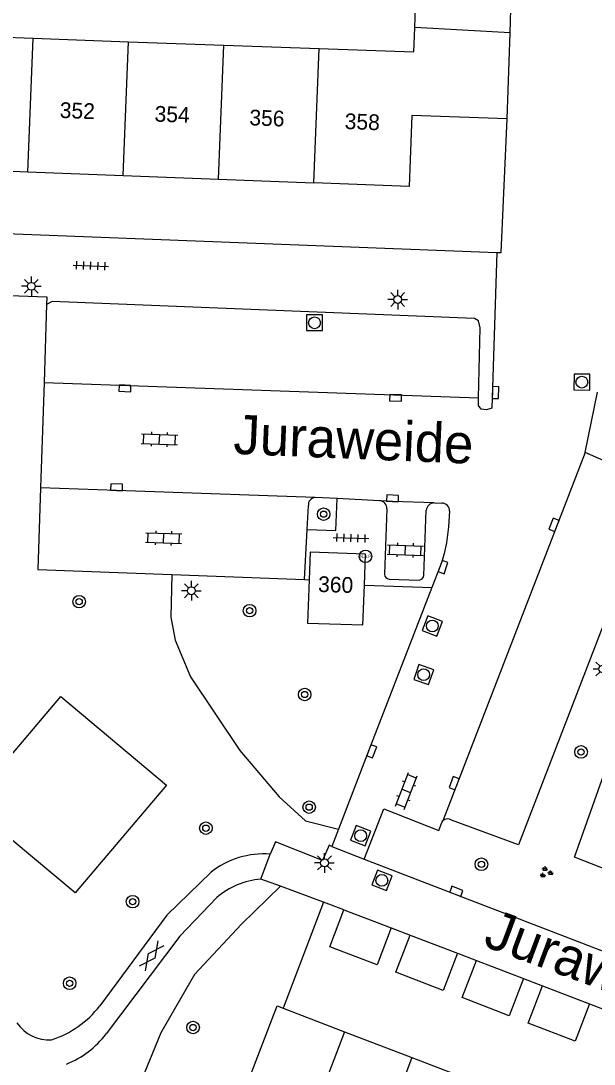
# Model space of a CAD drawing. Extents: x 132994 to 136000, y 393499 to 395512.
# Drawn here: x 134531.9 to 134568.3, y 394229.5 to 394295.8 of the extents above; entities that cross this region are included whole.
import ezdxf

# ---------------------------------------------------------------- set-up
doc = ezdxf.new("R2010")
doc.units = 0
for name, color, linetype in [('gg-afsc-erfafscheiding', 7, 'Continuous'), ('gg-anno-huisnummerreeks BGT', 7, 'Continuous'), ('gg-anno-openbare ruimte label', 7, 'Continuous'), ('gg-bbg-bijgebouw', 7, 'Continuous'), ('gg-bbg-gedigitaliseerde bebouwing', 7, 'Continuous'), ('gg-bbg-gedigitaliseerde bijgebouw', 7, 'Continuous'), ('gg-bbg-hoofdgebouw', 7, 'Continuous'), ('gg-bbg-tussenscheiding', 7, 'Continuous'), ('gg-knt-verharding', 7, 'Continuous'), ('gg-knt-verharding nz', 7, 'Continuous'), ('gt-grn-groengrens', 7, 'Continuous'), ('gt-symb-boom', 7, 'Continuous'), ('gt-symb-gesloten verharding', 7, 'Continuous'), ('gt-symb-groenvak', 7, 'Continuous'), ('gt-symb-hoogtemerk', 7, 'Continuous'), ('gt-symb-klinker verharding', 7, 'Continuous'), ('gt-symb-kolk', 7, 'Continuous'), ('gt-symb-lichtmast', 7, 'Continuous'), ('gt-symb-rioolschacht', 7, 'Continuous'), ('gt-symb-tegel verharding', 7, 'Continuous')]:
    doc.layers.add(name, color=color, linetype=linetype)

# ---------------------------------------------------------------- blocks, each defined once
blk = doc.blocks.new('gt0-KL1')
at = {"layer": 'gt-symb-klinker verharding'}
for p, q in [((-1.15, 0.3), (1.15, 0.3)), ((-1, -0.3), (-1, 0.3)), ((-0.5, 0.3), (-0.5, 0.45)), ((0, -0.3), (0, 0.3)), ((0.5, 0.3), (0.5, 0.45)), ((1, -0.3), (1, 0.3)), ((-1.15, -0.3), (1.15, -0.3)), ((-0.5, -0.45), (-0.5, -0.3)), ((0.5, -0.45), (0.5, -0.3))]:
    blk.add_line(p, q, dxfattribs=at)
blk = doc.blocks.new('gt0-KOLK')
at = {"layer": 'gt-symb-kolk'}
blk.add_lwpolyline([(0, 0), (0.375, 0), (0.375, 0.4), (-0.375, 0.4), (-0.375, 0), (0, 0)], dxfattribs=at)
blk = doc.blocks.new('gt0-BOOM')
at = {"layer": 'gt-symb-boom'}
for radius in [0.4, 0.2]:
    blk.add_circle((0, 0), radius, dxfattribs=at)
blk = doc.blocks.new('gt0-RS')
at = {"layer": 'gt-symb-rioolschacht'}
blk.add_lwpolyline([(-0.5, -0.5), (0.5, -0.5), (0.5, 0.5), (-0.5, 0.5)], close=True, dxfattribs=at)
blk.add_circle((0, 0), 0.375, dxfattribs=at)
blk = doc.blocks.new('gt0-LMAST')
at = {"layer": 'gt-symb-lichtmast'}
for p, q in [((-0.182, 0.173), (-0.447, 0.438)), ((-0.005, 0.246), (-0.005, 0.621)), ((0.172, 0.173), (0.437, 0.438)), ((-0.255, -0.004), (-0.63, -0.004)), ((-0.182, -0.181), (-0.447, -0.446)), ((-0.005, -0.254), (-0.005, -0.629)), ((0.437, -0.446), (0.172, -0.181)), ((0.245, -0.004), (0.62, -0.004))]:
    blk.add_line(p, q, dxfattribs=at)
blk.add_circle((-0.005, -0.004), 0.25, dxfattribs=at)
blk = doc.blocks.new('gt0-TEG1')
at = {"layer": 'gt-symb-tegel verharding'}
for p, q in [((-1.125, 0), (1.125, 0)), ((-0.9, -0.25), (-0.9, 0.25)), ((-0.45, -0.25), (-0.45, 0.25)), ((0, -0.25), (0, 0.25)), ((0.45, -0.25), (0.45, 0.25)), ((0.9, -0.25), (0.9, 0.25))]:
    blk.add_line(p, q, dxfattribs=at)
blk = doc.blocks.new('gt0-HMERK')
at = {"layer": 'gt-symb-hoogtemerk'}
blk.add_circle((0, 0), 0.4, dxfattribs=at)
blk.add_text('N.A.P', height=0.2, dxfattribs=at).set_placement((-0.354, -0.1))
blk = doc.blocks.new('gt0-GESVH1')
at = {"layer": 'gt-symb-gesloten verharding'}
for p, q in [((-0.992, -0.261), (0.008, 0.239)), ((0.008, -0.261), (-0.992, 0.239)), ((0.008, 0.239), (1.008, -0.261)), ((1.008, 0.239), (0.008, -0.261))]:
    blk.add_line(p, q, dxfattribs=at)
blk = doc.blocks.new('gt0-GRVAK')
at = {"layer": 'gt-symb-groenvak'}
for p, q in [((-0.11, 0.189), (-0.228, 0.24)), ((-0.182, 0.153), (0.088, 0.153)), ((-0.091, 0.211), (-0.156, 0.322)), ((-0.047, 0.214), (-0.047, 0.393)), ((-0.004, 0.211), (0.061, 0.322)), ((0.015, 0.189), (0.133, 0.24)), ((0.262, -0.052), (0.197, 0.059)), ((0.305, -0.049), (0.305, 0.13)), ((0.349, -0.052), (0.414, 0.059)), ((-0.245, -0.228), (-0.363, -0.177)), ((-0.318, -0.264), (-0.047, -0.264)), ((-0.226, -0.206), (-0.291, -0.095)), ((-0.183, -0.203), (-0.183, -0.024)), ((-0.139, -0.206), (-0.074, -0.095)), ((-0.12, -0.228), (-0.002, -0.177)), ((0.243, -0.074), (0.125, -0.023)), ((0.17, -0.11), (0.441, -0.11)), ((0.368, -0.074), (0.486, -0.023))]:
    blk.add_line(p, q, dxfattribs=at)

msp = doc.modelspace()

# ---------------------------------------------------------------- linework, layer by layer
at = {"layer": 'gg-afsc-erfafscheiding'}
for p, q in [((134551.115, 394239.789), (134548.553, 394233.053)), ((134552.42, 394239.31), (134551.115, 394239.789))]:
    msp.add_line(p, q, dxfattribs=at)
msp.add_lwpolyline([(134575.321, 394239.415), (134567.065, 394242.639), (134569.385, 394249.162)], dxfattribs=at)
at = {"layer": 'gg-bbg-bijgebouw'}
for p, q in [((134562.972, 394295.055), (134563.07, 394297.848)), ((134552.42, 394239.31), (134555.42, 394238.16)), ((134556.62, 394237.69), (134559.63, 394236.55)), ((134560.84, 394236.08), (134563.82, 394234.93)), ((134565.03, 394234.47), (134568.02, 394233.32))]:
    msp.add_line(p, q, dxfattribs=at)
for points in [[(134555.42, 394238.16), (134554.52, 394235.8), (134551.51, 394236.95), (134552.42, 394239.31)], [(134559.63, 394236.55), (134558.73, 394234.18), (134555.72, 394235.33), (134556.62, 394237.69)], [(134563.82, 394234.93), (134562.91, 394232.57), (134559.93, 394233.72), (134560.84, 394236.08)], [(134568.02, 394233.32), (134567.12, 394230.96), (134564.13, 394232.1), (134565.03, 394234.47)]]:
    msp.add_lwpolyline(points, dxfattribs=at)
at = {"layer": 'gg-bbg-gedigitaliseerde bebouwing'}
for p, q in [((134526.603, 394294.927), (134532.662, 394294.709)), ((134532.662, 394294.709), (134538.721, 394294.491)), ((134538.721, 394294.491), (134544.779, 394294.274)), ((134544.779, 394294.274), (134550.838, 394294.056))]:
    msp.add_line(p, q, dxfattribs=at)
msp.add_lwpolyline([(134550.838, 394294.056), (134556.863, 394293.839), (134556.917, 394295.382)], dxfattribs=at)
at = {"layer": 'gg-bbg-gedigitaliseerde bijgebouw'}
msp.add_line((134556.917, 394295.382), (134557.011, 394298.035), dxfattribs=at)
at = {"layer": 'gg-bbg-hoofdgebouw'}
for p, q in [((134562.78, 394289.59), (134562.972, 394295.055)), ((134526.274, 394286.461), (134532.332, 394286.225)), ((134532.332, 394286.225), (134538.39, 394285.989)), ((134538.39, 394285.989), (134544.448, 394285.753)), ((134544.448, 394285.753), (134550.506, 394285.516)), ((134548.553, 394233.053), (134552.455, 394231.553)), ((134552.455, 394231.553), (134556.74, 394229.907)), ((134556.74, 394229.907), (134561.025, 394228.26))]:
    msp.add_line(p, q, dxfattribs=at)
for points in [[(134562.78, 394289.59), (134556.74, 394289.8), (134556.57, 394285.28), (134550.506, 394285.516)], [(134553.716, 394259.95), (134553.79, 394261.91), (134550.27, 394262.03), (134550.208, 394260.28)], [(134550.208, 394260.28), (134550.11, 394257.53), (134553.62, 394257.42), (134553.716, 394259.95)], [(134544.416, 394223.426), (134548.17, 394233.2), (134548.553, 394233.053)]]:
    msp.add_lwpolyline(points, dxfattribs=at)
at = {"layer": 'gg-bbg-tussenscheiding'}
for p, q in [((134562.972, 394295.055), (134556.917, 394295.382)), ((134532.332, 394286.225), (134532.662, 394294.709)), ((134538.39, 394285.989), (134538.721, 394294.491)), ((134544.448, 394285.753), (134544.779, 394294.274)), ((134550.506, 394285.516), (134550.838, 394294.056)), ((134552.455, 394231.553), (134548.694, 394221.766)), ((134556.74, 394229.907), (134552.98, 394220.121))]:
    msp.add_line(p, q, dxfattribs=at)
at = {"layer": 'gg-knt-verharding'}
for p, q in [((134507.934, 394283.175), (134562.136, 394281.091)), ((134533.524, 394277.789), (134533.361, 394272.83)), ((134533.361, 394272.83), (134533.14, 394266.127)), ((134567.755, 394268.366), (134568.53, 394272.2)), ((134572.337, 394266.338), (134567.755, 394268.366)), ((134550.077, 394263.474), (134550.159, 394265.001)), ((134551.979, 394265.44), (134550.591, 394265.508)), ((134554.674, 394265.307), (134551.979, 394265.44)), ((134558.156, 394265.165), (134558.642, 394265.16)), ((134555.15, 394264.792), (134554.999, 394260.635)), ((134557.496, 394260.545), (134557.647, 394264.702)), ((134549.903, 394260.291), (134550.077, 394263.474)), ((134541.475, 394260.609), (134549.903, 394260.291)), ((134549.903, 394260.291), (134550.208, 394260.28)), ((134555.287, 394260.328), (134557.187, 394260.267)), ((134553.716, 394259.95), (134557.996, 394259.789)), ((134557.996, 394259.789), (134553.997, 394249.446)), ((134553.997, 394249.446), (134552.072, 394244.429)), ((134552.072, 394244.429), (134551.65, 394243.33)), ((134551.65, 394243.33), (134553.696, 394242.522)), ((134547.139, 394241.25), (134547.73, 394242.84)), ((134553.696, 394242.522), (134573.531, 394234.87)), ((134548.376, 394240.795), (134547.139, 394241.25)), ((134551.115, 394239.789), (134548.376, 394240.795)), ((134555.42, 394238.16), (134556.62, 394237.69)), ((134559.63, 394236.55), (134560.84, 394236.08)), ((134563.82, 394234.93), (134565.03, 394234.47)), ((134568.02, 394233.32), (134569.23, 394232.85))]:
    msp.add_line(p, q, dxfattribs=at)
for points in [[(134562.136, 394281.091), (134562.41, 394281.08), (134562.78, 394289.59)], [(134562.136, 394281.091), (134561.823, 394271.199), (134561.481, 394271.087), (134561.134, 394271.124), (134560.977, 394271.365), (134560.962, 394271.859)], [(134523.4, 394278.64), (134533.54, 394278.27), (134533.524, 394277.789)], [(134560.962, 394271.859), (134561.084, 394276.305), (134560.969, 394276.745), (134560.717, 394276.883), (134533.872, 394277.98), (134533.524, 394277.789)], [(134572.337, 394266.338), (134563.52, 394243.43), (134559.259, 394245)], [(134533.14, 394266.127), (134532.97, 394260.93), (134541.475, 394260.609)], [(134550.077, 394263.474), (134551.906, 394263.41), (134551.979, 394265.44)], [(134559.122, 394264.636), (134559.071, 394263.642), (134558.933, 394262.628), (134558.779, 394261.96), (134558.65, 394261.51), (134558.524, 394261.154), (134557.996, 394259.789)], [(134535.338, 394240.386), (134528.611, 394245.996), (134534.416, 394252.853), (134541.151, 394247.23), (134535.338, 394240.386)], [(134553.696, 394242.522), (134554.956, 394245.713), (134558.448, 394244.335)], [(134558.448, 394244.335), (134558.639, 394244.847), (134558.71, 394244.948)], [(134551.65, 394243.33), (134551.47, 394243.42), (134551.05, 394242.43), (134548.06, 394243.62), (134547.73, 394242.84)], [(134543.97, 394241.69), (134541.16, 394238.97), (134536.9, 394233.2)], [(134544.33, 394240.08), (134541.98, 394237.62), (134537.299, 394231.41)]]:
    msp.add_lwpolyline(points, dxfattribs=at)
for centre, radius, start, end in [((134550.601, 394265.062), 0.446, 91.2574, 187.87589), ((134554.641, 394264.799), 0.51, 359.26073, 86.23194), ((134558.145, 394264.666), 0.499, 88.75106, 175.82993), ((134558.64, 394264.677), 0.483, 355.1887, 89.79257), ((134555.319, 394260.647), 0.32, 182.10952, 264.2325), ((134557.175, 394260.591), 0.324, 272.12606, 351.82788), ((134559.014, 394244.66), 0.419, 54.28458, 136.53698), ((134547.331, 394237.422), 5.433, 85.79083, 128.22178), ((134547.521, 394236.375), 4.89, 94.48371, 130.74154), ((134531.968, 394236.948), 6.195, 287.50602, 322.77069), ((134533.658, 394233.465), 2.432, 213.90541, 274.07862), ((134532.571, 394235.001), 5.937, 291.84457, 322.78525)]:
    msp.add_arc(centre, radius, start, end, dxfattribs=at)
at = {"layer": 'gg-knt-verharding nz'}
for p, q in [((134533.361, 394272.83), (134560.962, 394271.859)), ((134567.755, 394268.366), (134558.71, 394244.948))]:
    msp.add_line(p, q, dxfattribs=at)
for points in [[(134550.591, 394265.508), (134537.964, 394265.968), (134533.14, 394266.127)], [(134558.156, 394265.165), (134555.503, 394265.263), (134554.674, 394265.307)]]:
    msp.add_lwpolyline(points, dxfattribs=at)
at = {"layer": 'gt-grn-groengrens'}
for points in [[(134541.475, 394260.609), (134541.416, 394257.896), (134541.698, 394256.452), (134542.674, 394254.107), (134545.8, 394249.436), (134548.306, 394246.487), (134549.967, 394244.956), (134552.072, 394244.429)], [(134548.376, 394240.795), (134545.917, 394238.384), (134542.922, 394235.193), (134540.773, 394231.48), (134539.341, 394227.962), (134537.452, 394222.099), (134537.127, 394220.21), (134537.257, 394218.647), (134538.169, 394216.562), (134540.385, 394215.23)]]:
    msp.add_lwpolyline(points, dxfattribs=at)

# ---------------------------------------------------------------- block references
at = {"layer": 'gt-symb-boom'}
for p in [(134551.127, 394264.453), (134535.59, 394258.89), (134546.422, 394258.316), (134549.922, 394252.988), (134567.485, 394249.339), (134550.206, 394245.827), (134543.643, 394244.489), (134561.155, 394242.198), (134538.985, 394239.819), (134534.987, 394234.633), (134542.83, 394231.817)]:
    msp.add_blockref('gt0-BOOM', p, dxfattribs=at)
at = {"layer": 'gt-symb-gesloten verharding', "rotation": 53.54278990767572}
msp.add_blockref('gt0-GESVH1', (134540.183, 394236.369), dxfattribs=at)
at = {"layer": 'gt-symb-groenvak'}
msp.add_blockref('gt0-GRVAK', (134565.242, 394241.674), dxfattribs=at)
at = {"layer": 'gt-symb-hoogtemerk'}
msp.add_blockref('gt0-HMERK', (134553.785, 394261.77), dxfattribs=at)
at = {"layer": 'gt-symb-klinker verharding'}
for p, rotation in [((134540.697, 394269.209), -2.1783688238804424), ((134540.963, 394262.936), -2.006538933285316), ((134556.323, 394262.168), -2.006538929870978), ((134556.377, 394246.853), 68.90078774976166)]:
    msp.add_blockref('gt0-KL1', p, dxfattribs=dict(at, rotation=rotation))
at = {"layer": 'gt-symb-kolk'}
for p, rotation in [((134538.508, 394272.649), 177.99346107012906), ((134561.851, 394272.187), -91.66111204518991), ((134555.709, 394272.045), 177.99346106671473), ((134537.964, 394265.968), -2.0825652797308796), ((134555.503, 394265.263), -2.106759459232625), ((134565.949, 394263.697), 68.8266684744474), ((134558.524, 394261.154), -109.52463424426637), ((134553.997, 394249.446), -110.86466118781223), ((134559.607, 394247.277), 69.02828943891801), ((134559.486, 394240.288), -21.092554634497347)]:
    msp.add_blockref('gt0-KOLK', p, dxfattribs=dict(at, rotation=rotation))
at = {"layer": 'gt-symb-lichtmast'}
for p in [(134532.558, 394278.942), (134555.838, 394278.104), (134542.726, 394259.587), (134568.879, 394254.614), (134551.186, 394242.288)]:
    msp.add_blockref('gt0-LMAST', p, dxfattribs=at)
at = {"layer": 'gt-symb-rioolschacht'}
msp.add_blockref('gt0-RS', (134550.547, 394276.62), dxfattribs=at)
for p, rotation in [((134567.535, 394272.849), 89.71352348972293), ((134558.035, 394257.345), 69.02828943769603), ((134557.485, 394254.252), 70.91275549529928), ((134553.482, 394244.012), 69.02828943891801), ((134554.827, 394241.17), 69.02828943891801)]:
    msp.add_blockref('gt0-RS', p, dxfattribs=dict(at, rotation=rotation))
at = {"layer": 'gt-symb-tegel verharding'}
for p, rotation in [((134536.33, 394280.249), -2.178368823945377), ((134552.867, 394262.936), -2.006538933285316)]:
    msp.add_blockref('gt0-TEG1', p, dxfattribs=dict(at, rotation=rotation))

# ---------------------------------------------------------------- texts
at = {"layer": 'gg-anno-huisnummerreeks BGT'}
for s, rotation, p in [('352', 357.8, (134534.342, 394289.649)), ('354', 357.8, (134540.368, 394289.414)), ('356', 357.8, (134546.391, 394289.179)), ('358', 357.8, (134552.45, 394288.942)), ('360', 358.2, (134550.762, 394259.511))]:
    msp.add_text(s, height=1, rotation=rotation, dxfattribs=at).set_placement(p)
at = {"layer": 'gg-anno-openbare ruimte label'}
for rotation, p in [(357.6, (134545.368, 394268.291)), (339.6, (134561.185, 394237.034))]:
    msp.add_text('Juraweide', height=2.5, rotation=rotation, dxfattribs=at).set_placement(p)

doc.saveas('drawing.dxf')
